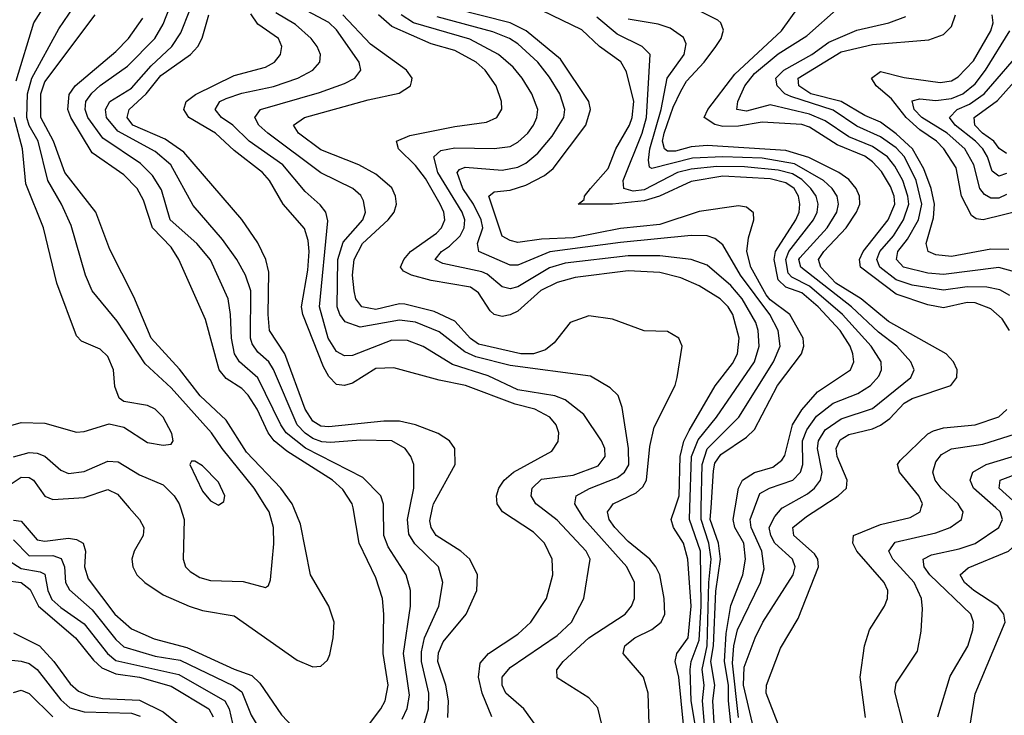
# Model space of a CAD drawing. Header units: inches. Extents: x 884549 to 1028252, y 526810 to 653624.
# Tile 994 of 1056: x 1013226 to 1015724, y 629474 to 631238. Entities that reach past the tile are written whole.
import ezdxf

# ---------------------------------------------------------------- set-up
doc = ezdxf.new("R2010")
doc.units = ezdxf.units.IN
doc.header["$MEASUREMENT"] = 0
doc.layers.add('B0612', color=7, linetype='Continuous')
doc.layers.add('B0613', color=7, linetype='Continuous')

msp = doc.modelspace()

# ---------------------------------------------------------------- linework, layer by layer
at = {"layer": 'B0612', "color": 5}
for points, elevation in [([(1013504.1, 630000), (1013530.2, 629970), (1013540.8, 629950), (1013539.2, 629930), (1013516.4, 629890), (1013510.1, 629870), (1013512.8, 629850), (1013523.6, 629830), (1013543.1, 629810), (1013590, 629779.5), (1013655.6, 629750), (1013690, 629739), (1013770, 629725.5), (1013930, 629613.8), (1013970, 629596.6), (1013990, 629598), (1014006.6, 629613.4), (1014012.5, 629627.5), (1014021.7, 629670), (1014023.5, 629710), (1014010.3, 629750), (1013964, 629830), (1013938.2, 629958.2), (1013921.6, 630000)], 2520), ([(1013633.9, 630000), (1013643.3, 629970), (1013640.5, 629870), (1013647.1, 629850), (1013658.7, 629838.7), (1013683.3, 629823.3), (1013710, 629815.4), (1013793.3, 629813.3), (1013850, 629797.6), (1013857.2, 629802.8), (1013862.5, 629817.5), (1013871.2, 629908.8), (1013870.3, 629950), (1013858.6, 629990), (1013852.4, 630000)], 2540), ([(1014050, 629367.2), (1014142.2, 629490), (1014153.4, 629510), (1014161.1, 629550), (1014148.3, 629630), (1014150.3, 629730), (1014146.5, 629770), (1014130, 629822.2), (1014087.3, 629910), (1014071.7, 630000)], 2480), ([(1014196.5, 629463.5), (1014208.8, 629491.2), (1014215.1, 629524.9), (1014199.7, 629630), (1014217.4, 629750), (1014217.4, 629790), (1014206.7, 629830), (1014161, 629901), (1014149.5, 629929.5), (1014148.8, 630000)], 2460), ([(1014234.7, 629390), (1014263.2, 629490), (1014263.7, 629530), (1014245.6, 629610), (1014245.2, 629634.8), (1014252.7, 629670), (1014289.6, 629750), (1014299.5, 629810), (1014288.8, 629850), (1014228.5, 629908.5), (1014213.1, 629933.1), (1014209.9, 629970), (1014215.9, 630000)], 2440), ([(1014312.1, 629467.9), (1014313.8, 629510), (1014306.9, 629550), (1014287.2, 629610), (1014288.2, 629631.8), (1014300.4, 629659.6), (1014359.1, 629730), (1014386.2, 629790), (1014387.2, 629830), (1014367.7, 629870), (1014345.5, 629890), (1014282.9, 629930), (1014269.6, 629950), (1014266.7, 629966.7), (1014273.5, 630000)], 2420), ([(1014423.5, 629470), (1014399.2, 629530), (1014389.7, 629570), (1014394.1, 629605.9), (1014415.1, 629630), (1014490, 629679.7), (1014522.8, 629710), (1014562.2, 629770), (1014579, 629830), (1014577.3, 629870), (1014557.1, 629910), (1014530, 629937.8), (1014451.1, 629990), (1014444.3, 630000)], 2380), ([(1014534.2, 629450), (1014505.2, 629490), (1014459.4, 629530), (1014449.9, 629550), (1014450.4, 629570), (1014470, 629595.2), (1014590, 629676.1), (1014625.6, 629710), (1014656.9, 629770), (1014673.3, 629870), (1014663, 629890), (1014590, 629968.8), (1014549, 630000)], 2360), ([(1014702.6, 629450), (1014692.7, 629492.7), (1014670, 629518), (1014590, 629568.7), (1014588.9, 629588.9), (1014604.5, 629610), (1014670.4, 629670), (1014761.9, 629730), (1014778.6, 629750), (1014785.6, 629770), (1014785.9, 629810), (1014766.7, 629850), (1014658.6, 629970), (1014640.3, 630000)], 2340), ([(1014822.7, 629450), (1014820.6, 629530), (1014809, 629570), (1014757.5, 629630), (1014761.5, 629650), (1014766.1, 629653.9), (1014787.1, 629670), (1014830, 629690.8), (1014853.6, 629710), (1014862.5, 629730), (1014861, 629770), (1014850, 629829.8), (1014840.1, 629850), (1014824.5, 629870), (1014770, 629914.6), (1014735.9, 629950), (1014721.7, 629970), (1014717.1, 629990), (1014724.6, 630000)], 2320), ([(1014910, 629450), (1014898, 629570), (1014889.1, 629610), (1014892.9, 629630), (1014922, 629670), (1014929.8, 629750), (1014921.4, 629870), (1014910.2, 629910), (1014885.1, 629950), (1014879.2, 629970), (1014889.2, 630000)], 2280), ([(1014939.6, 629450), (1014929.7, 629510), (1014927.4, 629590), (1014930, 629610), (1014950, 629663.9), (1014955, 629750), (1014952.9, 629890), (1014925.7, 629970), (1014926.6, 630000)], 2260), ([(1014970.4, 629370), (1014958.6, 629510), (1014962.8, 629550), (1014957.7, 629590), (1014970.4, 629650), (1014974.5, 629810), (1014980.3, 629870), (1014974.5, 629910), (1014954.6, 629970), (1014955.1, 630000)], 2240), ([(1014993.2, 629370), (1014984.6, 629510), (1014989.6, 629550), (1014979.8, 629610), (1014986.4, 629650), (1014991.8, 629788.2), (1015003.7, 629870), (1014998.9, 629910), (1014978, 629970), (1014980, 630000)], 2220), ([(1015050, 629270), (1015024.5, 629510), (1015024.2, 629550), (1015014.3, 629610), (1015018.7, 629681.3), (1015030, 629752.1), (1015060.4, 629830), (1015067.1, 629870), (1015063, 629910), (1015040.5, 629950), (1015036.4, 629970), (1015041.4, 630000)], 2180), ([(1015050, 629468.4), (1015034.2, 629605.8), (1015037.8, 629650), (1015047.3, 629690), (1015105.2, 629810), (1015114.6, 629845.4), (1015108.5, 629890), (1015081.5, 629950), (1015079, 629970), (1015090.5, 630000)], 2160), ([(1015105, 629370), (1015062.7, 629550), (1015064.2, 629595.8), (1015092.1, 629670), (1015111.7, 629710), (1015188.8, 629830), (1015193.4, 629850), (1015186.8, 629870), (1015141.8, 629910), (1015131.6, 629930), (1015127.9, 629950), (1015141.8, 629978.2), (1015160.5, 629999.5), (1015161.3, 630000)], 2140), ([(1015150, 629450.7), (1015119.9, 629530), (1015120.6, 629550), (1015155.9, 629644.1), (1015201.3, 629718.7), (1015252.4, 629850), (1015250.8, 629870), (1015242.9, 629882.9), (1015189.9, 629930), (1015187.7, 629950), (1015222, 629978), (1015256, 630000)], 2120), ([(1015371.6, 629468.4), (1015358.3, 629570), (1015369.1, 629650), (1015381.9, 629690), (1015420.4, 629750), (1015427.8, 629770), (1015428.4, 629790), (1015418.9, 629810), (1015350.3, 629890), (1015339.7, 629910), (1015341.9, 629930), (1015410, 629957.3), (1015485.1, 629974.9), (1015510.5, 629990), (1015513.4, 630000)], 2080), ([(1015467.3, 629450), (1015446.5, 629533.5), (1015450, 629554.9), (1015503.5, 629636.5), (1015513.3, 629686.7), (1015516.4, 629743.6), (1015513.6, 629770), (1015495.3, 629810), (1015441.3, 629870), (1015431.5, 629890), (1015447, 629913), (1015550, 629936.4), (1015586.6, 629950), (1015615.3, 629970), (1015619.6, 629990), (1015613.3, 630000)], 2060), ([(1015555.4, 629470), (1015586.8, 629573.2), (1015631.2, 629648.7), (1015643.9, 629690), (1015645.7, 629710), (1015639.5, 629730), (1015535.3, 629830), (1015520.6, 629850), (1015518.2, 629870), (1015539.1, 629880.9), (1015610, 629895.9), (1015650, 629909.4), (1015710.4, 629950), (1015719.5, 629970), (1015713.8, 629990), (1015702.5, 630000)], 2040), ([(1015636.3, 629443.7), (1015650, 629528.2), (1015726.7, 629710), (1015723.1, 629730), (1015707.4, 629750), (1015646.5, 629790), (1015623.3, 629810), (1015612, 629830), (1015632.2, 629847.8), (1015735, 629890), (1015774.7, 629925.3), (1015784.2, 629950), (1015780.8, 629970), (1015761.4, 630000)], 2020), ([(1013210, 629968.1), (1013230, 629966.4), (1013270, 629918.4), (1013290, 629914.9), (1013350, 629922.9), (1013370, 629919.7), (1013386.8, 629910), (1013392.8, 629890), (1013390.8, 629850), (1013400.1, 629820.1), (1013467.7, 629730), (1013510, 629693.1), (1013567.2, 629667.2), (1013650, 629645.4), (1013770, 629590.5), (1013814.7, 629574.7), (1013835.5, 629555.5), (1013890, 629474.4), (1013950, 629411)], 2480), ([(1013210, 629918.9), (1013250, 629878.1), (1013310, 629879), (1013331.2, 629871.1), (1013339.4, 629850), (1013342.2, 629810), (1013352, 629792), (1013410, 629740.9), (1013470, 629665.7), (1013490, 629647), (1013570, 629623.8), (1013633.1, 629613.1), (1013768.4, 629548.4), (1013790, 629532.7), (1013813.6, 629473.6), (1013828.9, 629448.9)], 2460), ([(1013190, 629871.3), (1013230, 629846), (1013277.7, 629837.7), (1013290, 629831.5), (1013297.8, 629790), (1013307.6, 629767.6), (1013330, 629746.8), (1013390, 629705.8), (1013448.4, 629630), (1013470, 629612.8), (1013630, 629577.3), (1013746.6, 629510), (1013757.1, 629490), (1013770, 629434.4)], 2440), ([(1013190, 629815.2), (1013229.4, 629810.6), (1013252.8, 629792.8), (1013273.5, 629750), (1013368, 629670), (1013413.5, 629613.5), (1013434.4, 629594.4), (1013470, 629578.7), (1013530, 629569.9), (1013610, 629547.7), (1013706.1, 629490), (1013717.1, 629470)], 2420), ([(1013210, 629682.9), (1013275.9, 629650), (1013312.5, 629610), (1013353.7, 629553.7), (1013374.8, 629534.8), (1013403, 629523), (1013436.3, 629516.3), (1013530, 629511.6), (1013590, 629482.2), (1013629.8, 629450)], 2380), ([(1013206.2, 629613.8), (1013230, 629611), (1013250, 629605.1), (1013270, 629590.1), (1013330, 629512.5), (1013352.8, 629492.8), (1013390, 629482.5), (1013510, 629478.7), (1013531.7, 629471.7)], 2360), ([(1013210, 629531), (1013230, 629537.4), (1013250, 629529), (1013310, 629469.5)], 2340)]:
    msp.add_lwpolyline(points, dxfattribs=dict(at, elevation=elevation))
at = {"layer": 'B0613', "color": 5}
for points, elevation in [([(1013217, 631083), (1013262.1, 631230), (1013327, 631333), (1013345.4, 631370), (1013350.7, 631390), (1013352, 631430), (1013333.7, 631513.7), (1013310, 631565.4), (1013290, 631584.2), (1013230, 631622.8), (1013184.2, 631670)], 2560), ([(1015041.4, 630000), (1015049.8, 630050), (1015059.6, 630070), (1015090, 630089.1), (1015136.7, 630103.3), (1015159.5, 630120.5), (1015167.1, 630132.9), (1015186.8, 630210), (1015210, 630248.6), (1015250, 630294.2), (1015333.7, 630350), (1015342, 630370), (1015340.2, 630390), (1015333, 630410), (1015307.7, 630450), (1015251.9, 630510), (1015210, 630545), (1015170, 630559.6), (1015150, 630578.1), (1015140.5, 630630), (1015143.4, 630650), (1015194.8, 630730), (1015203.4, 630750), (1015205.5, 630770), (1015202.1, 630790), (1015190.8, 630810), (1015170, 630824.5), (1015130, 630834), (1015010, 630841.4), (1014930, 630827.8), (1014849.4, 630790.6), (1014810, 630778.1), (1014730.1, 630770.1), (1014643.1, 630770), (1014658.3, 630781.7), (1014659.2, 630790), (1014673.9, 630810), (1014719.3, 630860.7), (1014738.7, 630910), (1014773.3, 630970), (1014780.1, 630990), (1014784, 631030), (1014765.7, 631105.7), (1014751.4, 631131.4), (1014696.7, 631170), (1014652.3, 631212.3), (1014450.7, 631310)], 2180), ([(1013852.4, 630000), (1013821.2, 630050), (1013739.4, 630150), (1013712.4, 630190), (1013610, 630304.1), (1013544.7, 630364.7), (1013473.6, 630473.6), (1013409.9, 630549.9), (1013392.8, 630590), (1013356.3, 630716.3), (1013332.4, 630770), (1013297.1, 630830), (1013272.6, 630930), (1013249.7, 630969.7), (1013243.7, 630990), (1013246.2, 631050), (1013256.7, 631090), (1013324.9, 631215.1), (1013376.2, 631290)], 2540), ([(1014640.3, 630000), (1014634.2, 630010), (1014637.6, 630030), (1014671.4, 630048.6), (1014743.1, 630076.9), (1014760.5, 630090), (1014771.2, 630108.8), (1014770.7, 630150.7), (1014754.7, 630254.7), (1014744.4, 630284.4), (1014723.9, 630303.9), (1014674, 630334), (1014470, 630360.7), (1014382.9, 630382.9), (1014355.3, 630395.3), (1014290, 630445.8), (1014230, 630470.9), (1014190, 630476.1), (1014090, 630458.3), (1014051.4, 630471.4), (1014038.2, 630490), (1014031.3, 630510), (1014033.4, 630630), (1014046.6, 630673.4), (1014096.5, 630730), (1014103.1, 630750), (1014098.5, 630778.5), (1014091.8, 630791.8), (1014071.4, 630810), (1013990, 630849.9), (1013855.4, 630950), (1013832.6, 630970), (1013822.8, 630990), (1013837.3, 631010), (1013986.7, 631053.3), (1014050, 631076.4), (1014075.9, 631090), (1014091.5, 631110), (1014087.7, 631130), (1014030, 631211.9), (1014010, 631231), (1013900.8, 631290)], 2340), ([(1013921.6, 630000), (1013917.6, 630010), (1013888.3, 630050), (1013801.1, 630141.1), (1013750, 630222.3), (1013683.9, 630283.9), (1013631.6, 630351.6), (1013559.5, 630430), (1013515.3, 630535.3), (1013454.7, 630654.7), (1013419.5, 630750), (1013340.5, 630850), (1013311.7, 630930), (1013280, 630990), (1013279.6, 631050), (1013290, 631080.3), (1013417.5, 631250)], 2520), ([(1014148.8, 630000), (1014148.8, 630008.8), (1014142.1, 630030), (1014096.5, 630076.5), (1013951.5, 630151.5), (1013902.5, 630190), (1013888.7, 630210), (1013830, 630329.9), (1013783.6, 630370), (1013771.2, 630390), (1013763, 630430), (1013761.2, 630490), (1013754.9, 630530), (1013710, 630628.6), (1013675.6, 630670), (1013607.7, 630730), (1013586, 630806), (1013563.1, 630843.1), (1013532.8, 630872.8), (1013437.1, 630937.1), (1013399.3, 630990), (1013392.3, 631010), (1013393.4, 631030), (1013408.7, 631051.3), (1013430, 631071.1), (1013499.8, 631120.2), (1013568.6, 631190), (1013590, 631226.5), (1013607.3, 631270)], 2460), ([(1014215.9, 630000), (1014225.8, 630050), (1014226, 630110), (1014218.5, 630130), (1014204.1, 630150), (1014170, 630169.4), (1014091.7, 630171.7), (1014014.9, 630165.1), (1013992.5, 630167.5), (1013970, 630175.4), (1013950, 630188.8), (1013930.2, 630210), (1013870, 630350.9), (1013858.3, 630370), (1013830, 630394.8), (1013815.6, 630415.6), (1013811.4, 630430), (1013812.1, 630550), (1013799.1, 630590), (1013777.1, 630630), (1013740.5, 630680.5), (1013666.3, 630766.3), (1013609.6, 630870), (1013570, 630903.4), (1013475.4, 630955.4), (1013446.2, 630990), (1013443.5, 631010), (1013455.1, 631030), (1013510, 631064.6), (1013559.3, 631120.7), (1013612.3, 631170), (1013635, 631205), (1013657.6, 631262.4)], 2440), ([(1014273.5, 630000), (1014275.5, 630010), (1014330.7, 630110), (1014330.3, 630150), (1014316.4, 630170), (1014288.1, 630188.1), (1014230.2, 630210.2), (1014190, 630219.9), (1014150, 630219.8), (1014010, 630205.2), (1013990, 630207.1), (1013970, 630219.4), (1013950.4, 630250), (1013898.6, 630390), (1013859.9, 630450), (1013856.3, 630490), (1013857.8, 630597.8), (1013850.3, 630630), (1013830, 630672.3), (1013790, 630731.5), (1013642.3, 630902.3), (1013594.9, 630934.9), (1013512.9, 630970), (1013498.7, 630990), (1013503.7, 631010), (1013547, 631050), (1013583.8, 631096.2), (1013659.5, 631150), (1013677.9, 631170), (1013688.6, 631191.4), (1013705.9, 631250)], 2420), ([(1014444.3, 630000), (1014437.5, 630010), (1014435.4, 630030), (1014441.6, 630050), (1014455.5, 630070), (1014478.7, 630090), (1014576.5, 630143.5), (1014591.8, 630168.2), (1014594.3, 630190), (1014587.1, 630210), (1014570.8, 630230), (1014532.7, 630250), (1014483.1, 630263.1), (1014357.3, 630310), (1014290, 630323.3), (1014175, 630355), (1014130, 630353.4), (1014070, 630316.4), (1014050, 630309.9), (1014030, 630312.6), (1014010, 630332.6), (1013997.2, 630357.2), (1013944.5, 630490), (1013940.6, 630510), (1013957, 630603), (1013960.4, 630650), (1013958.2, 630678.2), (1013948.2, 630708.2), (1013894.3, 630770), (1013859.4, 630830), (1013842, 630850), (1013770, 630906.3), (1013722.6, 630950), (1013654.9, 630990), (1013642.4, 631010), (1013648, 631030), (1013671.7, 631048.3), (1013770, 631096.6), (1013850, 631117.3), (1013872.2, 631130), (1013887.8, 631150), (1013890.8, 631170), (1013882.7, 631190), (1013830, 631226.7), (1013812.7, 631252.7)], 2380), ([(1014549, 630000), (1014535.8, 630010), (1014523.9, 630030), (1014525.9, 630050), (1014550, 630072.8), (1014630, 630082.5), (1014693.4, 630106.6), (1014711.2, 630130), (1014710.5, 630150), (1014702, 630170), (1014656.9, 630236.9), (1014610, 630274.1), (1014584, 630284), (1014490, 630298.7), (1014414.9, 630334.9), (1014323.7, 630363.7), (1014250, 630409.2), (1014210, 630424.2), (1014170, 630425.2), (1014070, 630385.9), (1014050, 630385.3), (1014030, 630396.3), (1014008.6, 630430), (1013986.5, 630510), (1014007.9, 630727.9), (1014003, 630750), (1013988.6, 630768.6), (1013950, 630802.2), (1013893.6, 630870), (1013807.9, 630930), (1013766.5, 630970), (1013738.1, 630990), (1013722.3, 631010), (1013733.5, 631030), (1013750, 631037.9), (1013790, 631051.3), (1013870, 631068.5), (1013931.3, 631090), (1013969.9, 631110), (1013987.6, 631130), (1013989.4, 631150), (1013981.1, 631170), (1013965.7, 631190), (1013925.5, 631225.5), (1013875.6, 631255.6)], 2360), ([(1014724.6, 630000), (1014732, 630010), (1014790, 630038), (1014806.7, 630053.3), (1014816.1, 630070), (1014824.7, 630155.3), (1014835.9, 630204.1), (1014888.7, 630310), (1014893.9, 630330), (1014907.1, 630410), (1014898.3, 630430), (1014870, 630447.4), (1014810, 630448.6), (1014730, 630478.4), (1014670, 630486.8), (1014622.5, 630470), (1014581.9, 630418.1), (1014559.7, 630400.3), (1014530, 630390.5), (1014497.4, 630390), (1014390, 630415.2), (1014369.4, 630429.4), (1014330, 630473.1), (1014277.6, 630497.6), (1014203.3, 630516.7), (1014190, 630517.5), (1014130, 630502.5), (1014094.1, 630510), (1014078.7, 630530), (1014074.5, 630550), (1014070.7, 630590), (1014075, 630630), (1014096.1, 630670), (1014160.6, 630730), (1014176.2, 630750), (1014181.6, 630770), (1014179.3, 630790), (1014170, 630811.1), (1014130, 630846.3), (1014086.1, 630870), (1013990, 630908.2), (1013933.3, 630950), (1013920.8, 630970), (1013948.6, 630990), (1014110, 631034.8), (1014188.8, 631051.2), (1014217.9, 631070), (1014220, 631080), (1014222, 631090), (1014207.8, 631110), (1014115.8, 631175.8), (1014045.6, 631250)], 2320), ([(1014889.2, 630000), (1014899.2, 630030), (1014901.3, 630130), (1014910.7, 630169.3), (1014924.2, 630195.8), (1014990.5, 630309.5), (1015034.5, 630365.5), (1015047.2, 630390), (1015051.7, 630430), (1015035.5, 630490), (1015023.3, 630510), (1015002.8, 630530), (1014950, 630562.8), (1014903.1, 630583.1), (1014850, 630597.1), (1014770, 630600.7), (1014635.6, 630584.4), (1014590, 630571.3), (1014548.6, 630551.4), (1014490, 630499), (1014470, 630488.9), (1014450, 630485.3), (1014430, 630489.9), (1014419.5, 630499.5), (1014390, 630544.8), (1014370, 630559.7), (1014270, 630576.8), (1014219.8, 630590), (1014200.1, 630600.1), (1014192.5, 630610), (1014200.5, 630630), (1014217.6, 630650), (1014283.2, 630696.8), (1014296.3, 630710), (1014304.3, 630730), (1014301.9, 630750), (1014293.1, 630770), (1014255.2, 630835.2), (1014230, 630868.3), (1014186.7, 630910), (1014182.1, 630930), (1014215.7, 630944.3), (1014330, 630967.4), (1014410, 630978.1), (1014436.5, 630990), (1014449.3, 631010.7), (1014448.5, 631030), (1014435.3, 631070), (1014407.1, 631110), (1014384, 631130), (1014330, 631159.6), (1014270, 631176.5), (1014170, 631220.3), (1014136.2, 631250)], 2280), ([(1014926.6, 630000), (1014930.4, 630130), (1014947.5, 630172.5), (1014994.1, 630230), (1015090, 630370), (1015102.4, 630410), (1015100, 630450), (1015093.6, 630470), (1015058.7, 630530), (1015030, 630563.5), (1014970, 630615.7), (1014930, 630630), (1014850, 630639.2), (1014770, 630639.2), (1014610, 630620), (1014570, 630608.4), (1014490, 630560.7), (1014470, 630555), (1014450, 630560.3), (1014412.2, 630592.2), (1014398.4, 630598.4), (1014299.4, 630619.4), (1014279.9, 630630), (1014296.2, 630650), (1014316.9, 630663.1), (1014343.2, 630690), (1014354, 630710), (1014355.1, 630730), (1014348.4, 630750), (1014286.9, 630850), (1014276.8, 630890), (1014294.2, 630905.8), (1014330, 630913.2), (1014430, 630911), (1014470, 630916.7), (1014490, 630926.9), (1014515.1, 630950), (1014530, 630970.2), (1014538.3, 630990), (1014540.3, 631010), (1014525.2, 631050), (1014500.9, 631090), (1014477.6, 631117.6), (1014440.4, 631150), (1014368.1, 631188.1), (1014225.3, 631230), (1014193.5, 631250)], 2260), ([(1014980, 630000), (1014986, 630094), (1014990, 630113.5), (1015004.6, 630135.4), (1015070, 630178.8), (1015090, 630198.5), (1015149, 630310), (1015209.6, 630390), (1015215.9, 630410), (1015213.8, 630430), (1015180.2, 630490), (1015130, 630527.4), (1015120.1, 630540.1), (1015081.1, 630610), (1015070.7, 630650), (1015075.1, 630684.9), (1015088.3, 630730), (1015087.9, 630747.9), (1015070, 630762), (1015050, 630765.7), (1014950, 630751.6), (1014850, 630718.1), (1014750, 630708), (1014630, 630684.8), (1014550, 630681.3), (1014490, 630672.6), (1014470, 630677.6), (1014450, 630689.1), (1014416.7, 630790), (1014430, 630801.2), (1014470, 630805.5), (1014510, 630818.1), (1014557.1, 630842.9), (1014579.7, 630860.3), (1014662.3, 630970), (1014674.5, 631010), (1014670.3, 631030), (1014597.7, 631137.7), (1014511.2, 631210), (1014470, 631230.3), (1014330, 631265.7)], 2220), ([(1015256, 630000), (1015302.3, 630030), (1015323.6, 630050), (1015325.7, 630070), (1015299.7, 630130), (1015297.7, 630150), (1015308, 630172), (1015330, 630185.5), (1015390, 630200), (1015410.4, 630209.6), (1015433.5, 630226.5), (1015470, 630265.1), (1015490, 630277.4), (1015588.2, 630310), (1015603.6, 630330), (1015604.3, 630350), (1015595.6, 630370), (1015576.7, 630390), (1015430, 630472.2), (1015361, 630530), (1015296.8, 630570), (1015259, 630610), (1015252.8, 630630), (1015265.8, 630650), (1015323.2, 630710), (1015349.4, 630750), (1015357.2, 630770), (1015356.6, 630790), (1015348.3, 630810), (1015330, 630832.5), (1015304.6, 630850), (1015228, 630888), (1015170, 630906), (1014970, 630919.2), (1014930, 630915.7), (1014890, 630904.7), (1014870, 630904.2), (1014861.8, 630910), (1014857, 630930), (1014860.8, 630950), (1014883.6, 631016.4), (1014903.2, 631056.8), (1014917.7, 631082.3), (1014962.2, 631130), (1014992.1, 631170), (1015005.8, 631190), (1015011.6, 631211.6), (1015004.7, 631230), (1014996.9, 631236.9), (1014950, 631260.7)], 2120), ([(1015737.6, 630450), (1015719.1, 630479.1), (1015690, 630504.3), (1015650, 630519.6), (1015630, 630520.2), (1015570, 630507.3), (1015530, 630514.7), (1015450, 630541.9), (1015359, 630610), (1015356.5, 630630), (1015366.1, 630650), (1015429.3, 630730), (1015446, 630770), (1015444.8, 630790), (1015435.1, 630815.1), (1015412.5, 630852.5), (1015390, 630877.6), (1015370, 630891.5), (1015300.4, 630920.4), (1015230, 630964.9), (1015210, 630971.8), (1015110, 630977.7), (1015050, 630967.8), (1015010, 630967.3), (1014990, 630971.7), (1014962.8, 630990), (1014972.3, 631010), (1015040.1, 631099.9), (1015158.9, 631210), (1015201.9, 631270)], 2080), ([(1015738, 630538), (1015712.5, 630552.5), (1015679.9, 630559.9), (1015630, 630560.3), (1015570, 630551.6), (1015490, 630564.3), (1015450, 630577.8), (1015408.6, 630610), (1015400.6, 630630), (1015408.7, 630650), (1015442.9, 630690), (1015468.4, 630730), (1015481.6, 630770), (1015479.7, 630790), (1015466.5, 630830), (1015446.7, 630866.7), (1015427.5, 630890), (1015390, 630916.6), (1015330, 630941), (1015270, 630981), (1015230, 630998.1), (1015130, 631021.9), (1015070, 631006.2), (1015045.6, 631010), (1015048, 631030), (1015065.5, 631070), (1015090, 631101.4), (1015150, 631151), (1015222.9, 631197.1), (1015305.4, 631270)], 2060), ([(1015735.4, 630655.4), (1015690, 630655.5), (1015590, 630637.4), (1015550, 630641.4), (1015530.6, 630650), (1015525.9, 630670), (1015544.7, 630735.2), (1015547.4, 630770), (1015538.2, 630810), (1015519.6, 630859.6), (1015491.5, 630910), (1015450, 630948.6), (1015410, 630978.1), (1015370, 630994.6), (1015310, 631030.6), (1015233.6, 631050), (1015202.7, 631070), (1015201.2, 631090), (1015310, 631156.8), (1015390, 631174.6), (1015532.8, 631187.2), (1015570, 631200.1), (1015590, 631221), (1015600.5, 631250)], 2020), ([(1015770, 630755.1), (1015670.2, 630730.2), (1015652.8, 630732.8), (1015641.1, 630741.1), (1015615.1, 630790), (1015602, 630862), (1015570.5, 630910), (1015552.3, 630930), (1015510, 630958.8), (1015474.8, 630990), (1015437.5, 631037.5), (1015398.6, 631070), (1015386.8, 631090), (1015410, 631106.5), (1015470, 631091.6), (1015561.3, 631078.7), (1015590, 631082.7), (1015607.4, 631092.6), (1015646.2, 631133.8), (1015690, 631210), (1015695.6, 631230), (1015692.9, 631250)], 1980), ([(1014071.7, 630000), (1014069.9, 630010), (1014046.1, 630046.1), (1014019.9, 630070), (1013903.5, 630143.5), (1013872, 630170), (1013856.6, 630190), (1013828.8, 630250), (1013805.6, 630285.6), (1013790, 630302.7), (1013750, 630327.9), (1013731.7, 630350), (1013697.8, 630477.8), (1013629.9, 630630), (1013610, 630660.7), (1013563, 630710), (1013539.8, 630779.8), (1013523.7, 630810), (1013490, 630844.2), (1013410, 630900.1), (1013355.8, 630990), (1013348.4, 631010), (1013351.7, 631048.2), (1013366.4, 631070), (1013470, 631157.4), (1013501.8, 631190), (1013538.2, 631241.8)], 2480), ([(1014955.1, 630000), (1014957.3, 630110), (1014970.6, 630149.4), (1015050.3, 630229.7), (1015138.7, 630370), (1015155.8, 630410), (1015150, 630450), (1015128.8, 630490), (1015054.5, 630590), (1015010, 630666.6), (1014990, 630683.2), (1014970, 630689.6), (1014930, 630690.6), (1014750, 630673.1), (1014571.1, 630648.9), (1014490, 630615.3), (1014470, 630614.9), (1014390.6, 630650), (1014387.7, 630670), (1014400.7, 630710), (1014397, 630730), (1014377.6, 630770), (1014350.4, 630810), (1014335.9, 630850), (1014342, 630858), (1014356, 630864), (1014450, 630856.3), (1014490, 630863.5), (1014510, 630873.9), (1014541, 630899), (1014577.3, 630942.7), (1014606.3, 630990), (1014609.5, 631010.5), (1014596.2, 631050), (1014570, 631092.2), (1014540.8, 631130), (1014490, 631176.4), (1014468.9, 631190), (1014426.8, 631206.8), (1014285.3, 631245.3)], 2240), ([(1015090.5, 630000), (1015104.2, 630035.8), (1015128.3, 630050), (1015187.2, 630070), (1015206.6, 630090), (1015212.8, 630110), (1015212.5, 630170), (1015222.7, 630197.3), (1015248, 630232), (1015290, 630265.2), (1015352.3, 630290), (1015384.8, 630310), (1015406.1, 630333.9), (1015412.9, 630350), (1015411.4, 630370), (1015386, 630410), (1015313.8, 630490), (1015230, 630561.8), (1015185.1, 630585.1), (1015175.4, 630595.4), (1015169.4, 630630), (1015177.3, 630650), (1015240.2, 630730), (1015249.7, 630750), (1015251.7, 630770), (1015246.4, 630790), (1015233.4, 630810), (1015210, 630832.9), (1015186.6, 630846.6), (1015150, 630856.4), (1015064.7, 630864.7), (1014994.7, 630865.3), (1014930, 630858.9), (1014894.6, 630850), (1014810, 630806), (1014782.8, 630802.8), (1014758.8, 630810), (1014757.4, 630830), (1014805.4, 630950), (1014816.3, 630990), (1014825.9, 631150), (1014805.4, 631170), (1014741.6, 631201.6), (1014690, 631244.3)], 2160), ([(1015161.3, 630000), (1015224.5, 630035.5), (1015242.8, 630050), (1015257.6, 630070), (1015261.6, 630090), (1015250.4, 630150), (1015252.9, 630170), (1015270, 630197.3), (1015310, 630225.9), (1015390, 630251.5), (1015486.7, 630330), (1015495.3, 630350), (1015487.3, 630370), (1015451.5, 630410), (1015405.2, 630445.2), (1015336, 630510), (1015208.1, 630610), (1015203, 630630), (1015205.7, 630634.3), (1015274.4, 630710), (1015298.9, 630750), (1015303.4, 630770), (1015299.9, 630790), (1015287.6, 630810), (1015265.1, 630830), (1015192, 630872), (1015110, 630886.3), (1015009.9, 630890.1), (1014933, 630887), (1014830, 630860.9), (1014824.1, 630864.1), (1014821.2, 630881.2), (1014825, 630910), (1014853.1, 631010), (1014868.7, 631090), (1014912.1, 631150), (1014916.7, 631176.7), (1014910, 631192.7), (1014876.4, 631216.4), (1014846.2, 631226.2), (1014770, 631239.6)], 2140), ([(1015750, 630598), (1015710, 630609.7), (1015570, 630591.9), (1015530, 630595), (1015468.7, 630610), (1015451, 630630), (1015454.3, 630650), (1015478.4, 630681.6), (1015506, 630730), (1015515, 630770), (1015500.1, 630830), (1015471.2, 630890), (1015450, 630912.7), (1015410, 630941.2), (1015350, 630967.6), (1015290, 631008.5), (1015182.7, 631042.7), (1015167.6, 631050), (1015147.6, 631070), (1015144.7, 631090), (1015165, 631110), (1015235.5, 631150), (1015279.3, 631180.7), (1015350, 631211.3), (1015431.5, 631230), (1015474.4, 631245.6)], 2040), ([(1015730, 630794.5), (1015710, 630785.6), (1015690, 630785.1), (1015674.2, 630794.2), (1015661.9, 630810), (1015646.8, 630870), (1015624.2, 630910), (1015579, 630950), (1015514.9, 630990), (1015495.8, 631010), (1015490, 631032.1), (1015510, 631037.3), (1015550, 631033.2), (1015590, 631037.9), (1015619.3, 631050), (1015650, 631075.3), (1015676.6, 631110), (1015737.8, 631210)], 1960), ([(1015730, 630847.9), (1015710, 630840.9), (1015693.4, 630853.4), (1015681.3, 630890), (1015669.5, 630910), (1015650.8, 630930), (1015599.5, 630970), (1015584.7, 630990), (1015604.9, 631010), (1015635.9, 631024), (1015673.3, 631050), (1015776.7, 631170)], 1940), ([(1015730, 630898.6), (1015711.1, 630911.1), (1015697.9, 630930), (1015668.9, 630950), (1015649.7, 630970), (1015647.8, 630990), (1015707.2, 631032.8), (1015763.8, 631096.2)], 1920), ([(1013130, 630187.7), (1013230, 630216.2), (1013290, 630214.8), (1013370, 630191.5), (1013390, 630193.6), (1013453.2, 630213.2), (1013490, 630204.1), (1013550, 630165.8), (1013590, 630158.6), (1013610, 630161.3), (1013615.6, 630170), (1013611.7, 630188.3), (1013589.9, 630230), (1013570, 630250.4), (1013550, 630259.2), (1013489.8, 630269.8), (1013478.2, 630278.2), (1013467.7, 630307.7), (1013464.1, 630350), (1013450, 630383.4), (1013430, 630401.9), (1013382.6, 630422.6), (1013370, 630436.2), (1013320.3, 630570), (1013286.1, 630710), (1013241.4, 630821.4), (1013233.4, 630910), (1013211.8, 630990)], 2560), ([(1015513.4, 630000), (1015516.3, 630010), (1015507.4, 630030), (1015458.3, 630090), (1015453.5, 630110), (1015460.1, 630119.9), (1015530, 630187.1), (1015544.6, 630195.4), (1015570, 630202.9), (1015650.1, 630210.1), (1015710, 630230.9), (1015730.8, 630249.2)], 2080), ([(1015613.3, 630000), (1015607, 630010), (1015564.1, 630050), (1015549.1, 630070), (1015542.8, 630090), (1015550, 630116.3), (1015564.8, 630135.2), (1015590, 630149.7), (1015670, 630161.6), (1015752.6, 630187.4)], 2060), ([(1013210, 630128.8), (1013250, 630140.4), (1013270, 630138.6), (1013290, 630130.5), (1013330, 630095.7), (1013350, 630086.5), (1013390, 630092.2), (1013450, 630118.4), (1013476.2, 630116.2), (1013530, 630083.1), (1013590, 630058.5), (1013618.1, 630030), (1013630.8, 630010), (1013633.9, 630000)], 2540), ([(1015702.5, 630000), (1015646.3, 630050), (1015637.3, 630070), (1015644.5, 630090), (1015678.4, 630110), (1015770, 630137.4)], 2040), ([(1015754.9, 630010), (1015711.4, 630050), (1015713.6, 630070), (1015810, 630106.2)], 2020), ([(1013150, 630025.5), (1013230, 630077.5), (1013250, 630076.9), (1013261.3, 630070), (1013290, 630029.7), (1013310, 630020.8), (1013390, 630026.4), (1013450, 630046.7), (1013474.3, 630034.3), (1013504.1, 630000)], 2520)]:
    msp.add_lwpolyline(points, dxfattribs=dict(at, elevation=elevation))
at = {"layer": 'B0613', "color": 5, "elevation": 2560}
msp.add_lwpolyline([(1013670, 630118), (1013662.2, 630117.8), (1013657.6, 630110), (1013690, 630042), (1013710, 630017.8), (1013730, 630006.5), (1013743.8, 630016.2), (1013746.4, 630030), (1013730, 630065.3), (1013690, 630106)], close=True, dxfattribs=at)

doc.saveas('drawing.dxf')
